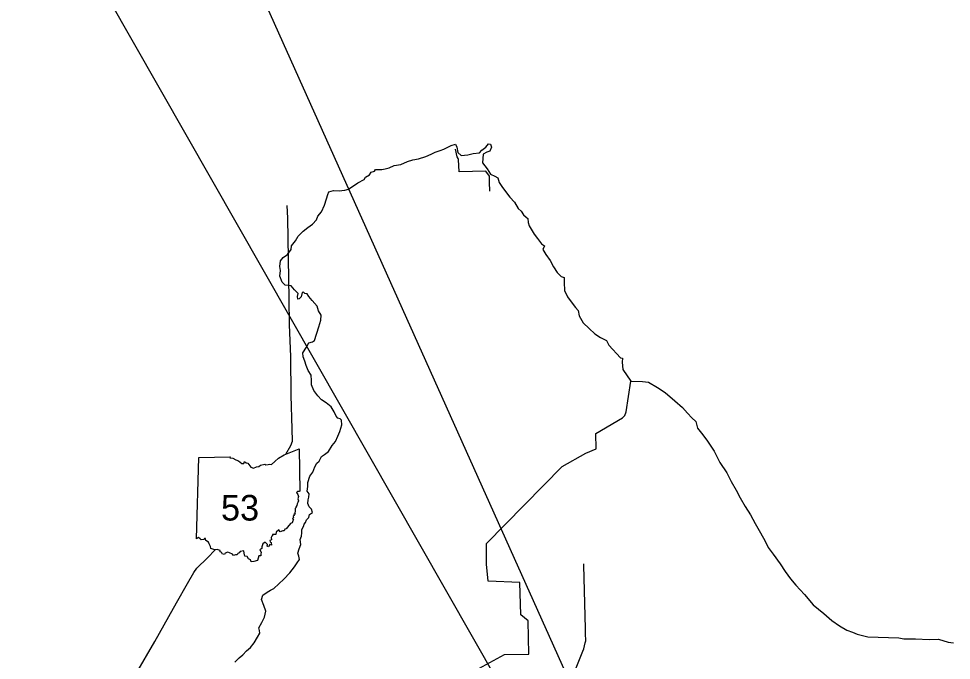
# Model space of a CAD drawing. Extents: x -232 to 448, y 619 to 1059.
# Drawn here: x 355.61 to 389.21, y 886.08 to 909.21 of the extents above; entities that cross this region are included whole.
import ezdxf

# ---------------------------------------------------------------- set-up
doc = ezdxf.new("R2010")
doc.units = 0
doc.layers.add('Default', color=7, linetype='Continuous')

msp = doc.modelspace()

# ---------------------------------------------------------------- linework, layer by layer
at = {"layer": 'Default'}
for p, q in [((376.487, 883.039), (344.65, 953.992)), ((374.135, 883.118), (334.343, 952.927)), ((362.013, 890.465), (362.095, 893.394)), ((362.013, 890.465), (362.095, 893.394))]:
    msp.add_line(p, q, dxfattribs=at)
for points in [[(365.98, 897.362), (366.064, 897.517), (366.196, 897.561), (366.269, 897.607), (366.426, 898.103), (366.495, 898.345), (366.514, 898.516), (366.418, 898.68), (366.369, 898.849), (366.19, 899.043), (366.067, 899.193), (366, 899.292), (365.926, 899.295), (365.869, 899.345), (365.828, 899.334), (365.787, 899.178), (365.716, 899.105), (365.664, 899.101), (365.661, 899.188), (365.683, 899.296), (365.551, 899.438), (365.432, 899.573), (365.216, 899.603), (365.098, 899.705), (365.019, 899.922), (365.049, 900.126), (365.014, 900.279), (365.049, 900.476), (365.142, 900.602), (365.295, 900.701), (365.425, 900.881), (365.442, 901.016), (365.586, 901.204), (365.681, 901.371), (365.856, 901.552), (366.023, 901.676), (366.195, 901.803), (366.337, 901.958), (366.391, 902.093), (366.522, 902.246), (366.626, 902.483), (366.7, 902.713), (366.747, 902.873), (366.787, 902.959), (366.953, 903.008), (367.162, 902.999), (367.255, 903.015), (367.358, 903.024), (367.495, 903.065), (367.829, 903.293), (368.053, 903.408), (368.11, 903.488), (368.245, 903.572), (368.314, 903.668), (368.428, 903.714), (368.47, 903.771), (368.694, 903.774), (368.816, 903.798), (368.964, 903.833), (369.138, 903.917), (369.373, 903.951), (369.624, 904.053), (369.816, 904.114), (370.01, 904.153), (370.283, 904.238), (370.471, 904.32), (370.614, 904.394), (370.794, 904.454), (370.924, 904.508), (371.194, 904.632), (371.353, 904.677), (371.401, 904.57), (371.433, 904.384), (371.555, 904.277), (371.796, 904.301), (371.98, 904.35), (372.217, 904.374), (372.303, 904.472), (372.446, 904.577), (372.542, 904.689), (372.606, 904.68), (372.644, 904.574), (372.586, 904.427), (372.472, 904.393), (372.34, 904.319), (372.323, 904.01), (372.495, 903.788), (372.614, 903.605), (372.761, 903.527), (372.871, 903.466), (372.918, 903.307), (373.037, 903.12), (373.31, 902.769), (373.474, 902.59), (373.605, 902.366), (373.713, 902.27), (373.803, 902.133), (373.893, 902.047), (373.954, 902.005), (373.968, 901.857), (374.004, 901.739)], [(372.588, 902.985), (372.575, 903.312), (372.569, 903.53), (372.438, 903.712), (371.478, 903.684), (371.456, 904.128), (371.443, 904.161), (371.403, 904.221), (371.344, 904.506)], [(365.233, 893.511), (365.412, 893.826), (365.473, 893.976), (365.467, 894.421), (365.428, 895.622), (365.418, 897.027), (365.371, 898.174), (365.352, 899.104), (365.305, 902.02), (365.287, 902.468)], [(374.004, 901.739), (374.177, 901.436), (374.3, 901.286), (374.452, 901.091), (374.558, 901.022), (374.496, 900.887), (374.607, 900.704), (374.76, 900.496), (374.876, 900.256), (375.016, 900.063), (375.154, 899.915), (375.258, 899.883), (375.26, 899.693), (375.28, 899.413), (375.386, 899.183), (375.554, 898.953), (375.677, 898.801), (375.773, 898.684), (375.807, 898.492), (375.945, 898.239), (376.163, 898.035), (376.372, 897.853), (376.568, 897.719), (376.789, 897.605), (376.875, 897.441), (377.288, 896.979), (377.366, 896.972), (377.348, 896.822), (377.377, 896.566), (377.67, 896.145)], [(363.399, 886.011), (363.553, 886.169), (363.687, 886.277), (363.818, 886.419), (363.96, 886.541), (364.092, 886.712), (364.218, 886.912), (364.296, 887.058), (364.287, 887.152), (364.268, 887.251), (364.374, 887.444), (364.461, 887.64), (364.519, 887.858), (364.442, 888.052), (364.362, 888.271), (364.41, 888.427), (364.557, 888.543), (364.68, 888.613), (364.804, 888.675), (365.167, 889.002), (365.38, 889.24), (365.543, 889.452), (365.644, 889.591), (365.722, 889.713), (365.709, 889.833), (365.671, 889.94), (365.713, 890.103), (365.777, 890.254), (365.752, 890.431), (365.795, 890.559), (365.811, 890.678), (365.811, 890.799), (365.876, 890.903), (365.896, 890.99), (365.95, 891.053), (365.986, 891.141), (366.066, 891.224), (366.094, 891.335), (366.194, 891.414), (366.161, 891.53), (366.077, 891.607), (366.026, 891.735), (366.046, 891.863), (366.059, 891.961), (366.076, 892.08), (366.007, 892.172), (366.026, 892.351), (366.028, 892.491), (366.103, 892.716), (366.208, 892.863), (366.28, 893.051), (366.358, 893.184), (366.44, 893.257), (366.463, 893.308), (366.526, 893.431), (366.632, 893.498), (366.772, 893.605), (366.908, 893.819), (367.03, 893.966), (367.106, 894.155), (367.177, 894.331), (367.25, 894.573), (367.24, 894.731), (367.197, 894.783), (367.113, 894.813), (367.046, 894.886), (366.976, 895.035), (366.868, 895.216), (366.683, 895.362), (366.52, 895.473), (366.394, 895.617), (366.24, 895.804), (366.159, 896.011), (366.163, 896.163), (366.147, 896.355), (366.044, 896.531), (365.968, 896.701), (365.925, 896.858), (365.856, 897.024), (365.849, 897.166), (365.98, 897.362)], [(366.994, 882.773), (367.884, 883.472), (368.228, 883.62), (373.118, 886.296), (373.988, 886.299), (373.964, 887.507), (373.707, 887.722), (373.664, 888.885), (372.529, 888.93), (372.464, 889.549), (372.471, 890.292), (375.197, 893.063), (376.044, 893.55), (376.42, 893.705), (376.405, 894.256), (377.369, 894.815), (377.448, 894.903), (377.5, 895.041), (377.67, 896.145)], [(377.67, 896.145), (378.081, 896.125), (378.307, 896.101), (378.621, 895.908), (378.905, 895.734), (379.249, 895.429), (379.527, 895.197), (379.712, 894.988), (379.868, 894.824), (380.002, 894.688), (380.068, 894.442), (380.256, 894.203), (380.422, 893.985), (380.668, 893.622), (380.874, 893.214), (381.129, 892.836), (381.279, 892.523), (381.466, 892.208), (381.61, 891.94), (381.781, 891.627), (381.974, 891.32), (382.143, 891.013), (382.338, 890.677), (382.51, 890.375), (382.608, 890.149), (382.79, 889.906), (383.049, 889.563), (383.23, 889.278), (383.424, 889.019), (383.606, 888.79), (383.92, 888.448), (384.238, 888.078), (384.619, 887.77), (384.907, 887.52), (385.185, 887.319), (385.444, 887.165), (385.651, 887.092), (385.816, 887.024), (386.202, 886.929), (387.325, 886.896), (387.501, 886.859), (387.927, 886.853), (388.413, 886.827), (388.752, 886.841), (389.099, 886.74), (389.296, 886.71)], [(362.095, 893.394), (363.231, 893.413), (363.213, 893.377), (363.321, 893.37), (363.435, 893.307), (363.531, 893.268), (363.649, 893.175), (363.719, 893.176), (363.749, 893.252), (363.803, 893.193), (363.867, 893.183), (363.978, 893.042), (364.069, 893.012), (364.179, 893.06), (364.261, 893.068), (364.321, 893.115), (364.477, 893.156), (364.52, 893.132), (364.603, 893.137), (364.644, 893.155), (364.716, 893.139), (364.843, 893.245), (364.973, 893.371), (365.174, 893.489), (365.474, 893.601), (365.711, 893.702), (365.745, 892.182)], [(362.095, 893.394), (363.231, 893.413), (363.213, 893.377), (363.321, 893.37), (363.435, 893.307), (363.531, 893.268), (363.649, 893.175), (363.719, 893.176), (363.749, 893.252), (363.803, 893.193), (363.867, 893.183), (363.978, 893.042), (364.069, 893.012), (364.179, 893.06), (364.261, 893.068), (364.321, 893.115), (364.477, 893.156), (364.52, 893.132), (364.603, 893.137), (364.644, 893.155), (364.716, 893.139), (364.843, 893.245), (364.973, 893.371), (365.174, 893.489), (365.474, 893.601), (365.711, 893.702), (365.745, 892.182)], [(365.745, 892.182), (365.71, 892.161), (365.656, 892.171), (365.619, 892.128), (365.664, 892.057), (365.686, 891.982), (365.667, 891.899), (365.686, 891.83), (365.673, 891.773), (365.639, 891.716), (365.627, 891.662), (365.598, 891.605), (365.6, 891.573), (365.572, 891.548), (365.577, 891.453), (365.563, 891.4), (365.568, 891.354), (365.523, 891.343), (365.534, 891.305), (365.505, 891.276), (365.511, 891.226), (365.479, 891.194), (365.51, 891.131), (365.485, 891.11), (365.464, 891.033), (365.406, 891.017), (365.29, 890.875), (365.25, 890.822), (365.204, 890.808), (365.179, 890.753), (365.122, 890.753), (365.037, 890.715), (364.982, 890.78), (364.885, 890.701), (364.874, 890.61), (364.752, 890.613), (364.756, 890.567), (364.729, 890.553), (364.704, 890.507), (364.719, 890.425), (364.661, 890.404), (364.668, 890.356), (364.705, 890.327), (364.721, 890.236), (364.661, 890.254), (364.611, 890.177), (364.559, 890.195), (364.576, 890.261), (364.49, 890.339), (364.408, 890.276), (364.365, 890.176), (364.365, 890.109), (364.304, 890.068), (364.343, 889.973), (364.336, 889.907), (364.337, 889.845), (364.26, 889.847), (364.214, 889.679)], [(365.745, 892.182), (365.71, 892.161), (365.656, 892.171), (365.619, 892.128), (365.664, 892.057), (365.686, 891.982), (365.667, 891.899), (365.686, 891.83), (365.673, 891.773), (365.639, 891.716), (365.627, 891.662), (365.598, 891.605), (365.6, 891.573), (365.572, 891.548), (365.577, 891.453), (365.563, 891.4), (365.568, 891.354), (365.523, 891.343), (365.534, 891.305), (365.505, 891.276), (365.511, 891.226), (365.479, 891.194), (365.51, 891.131), (365.485, 891.11), (365.464, 891.033), (365.406, 891.017), (365.29, 890.875), (365.25, 890.822), (365.204, 890.808), (365.179, 890.753), (365.122, 890.753), (365.037, 890.715), (364.982, 890.78), (364.885, 890.701), (364.874, 890.61), (364.752, 890.613), (364.756, 890.567), (364.729, 890.553), (364.704, 890.507), (364.719, 890.425), (364.661, 890.404), (364.668, 890.356), (364.705, 890.327), (364.721, 890.236), (364.661, 890.254), (364.611, 890.177), (364.559, 890.195), (364.576, 890.261), (364.49, 890.339), (364.408, 890.276), (364.365, 890.176), (364.365, 890.109), (364.304, 890.068), (364.343, 889.973), (364.336, 889.907), (364.337, 889.845), (364.26, 889.847), (364.214, 889.679)], [(364.214, 889.679), (364.082, 889.647), (363.99, 889.627), (363.957, 889.704), (363.891, 889.744), (363.848, 889.821), (363.754, 889.831), (363.731, 889.937), (363.721, 890.023), (363.592, 890.001), (363.556, 889.949), (363.51, 889.935), (363.484, 889.882), (363.421, 889.878), (363.354, 889.853), (363.31, 889.905), (363.2, 889.957), (363.151, 889.984), (363.048, 889.942), (363.026, 889.893), (362.944, 889.914), (362.924, 889.969), (362.875, 889.986), (362.864, 890.044), (362.757, 890.075), (362.676, 890.063), (362.532, 890.11), (362.524, 890.187), (362.475, 890.28), (362.449, 890.345), (362.359, 890.395), (362.34, 890.472), (362.311, 890.469), (362.285, 890.438), (362.184, 890.424), (362.144, 890.455), (362.087, 890.509), (362.013, 890.465)], [(364.214, 889.679), (364.082, 889.647), (363.99, 889.627), (363.957, 889.704), (363.891, 889.744), (363.848, 889.821), (363.754, 889.831), (363.731, 889.937), (363.721, 890.023), (363.592, 890.001), (363.556, 889.949), (363.51, 889.935), (363.484, 889.882), (363.421, 889.878), (363.354, 889.853), (363.31, 889.905), (363.2, 889.957), (363.151, 889.984), (363.048, 889.942), (363.026, 889.893), (362.944, 889.914), (362.924, 889.969), (362.875, 889.986), (362.864, 890.044), (362.757, 890.075), (362.676, 890.063), (362.532, 890.11), (362.524, 890.187), (362.475, 890.28), (362.449, 890.345), (362.359, 890.395), (362.34, 890.472), (362.311, 890.469), (362.285, 890.438), (362.184, 890.424), (362.144, 890.455), (362.087, 890.509), (362.013, 890.465)], [(357.931, 880.195), (357.914, 880.974), (357.841, 881.411), (357.845, 881.662), (357.89, 881.901), (357.926, 882.013), (358.231, 882.581), (358.614, 883.406), (359.068, 884.213), (359.62, 885.189), (359.837, 885.578), (360.513, 886.763), (361.017, 887.665), (361.302, 888.155), (361.695, 888.852), (361.924, 889.243), (362.027, 889.399), (362.418, 889.777), (362.694, 890.057)], [(376.029, 887.233), (375.97, 889.497), (375.97, 889.497), (375.969, 889.554)], [(375.562, 884.836), (375.561, 885.123), (375.561, 885.219), (375.565, 885.382), (375.567, 885.467), (375.664, 885.72), (375.699, 885.812), (375.942, 886.415), (375.975, 886.497), (376.026, 886.708), (376.043, 886.78), (376.035, 887.051), (376.033, 887.114), (376.029, 887.233)]]:
    msp.add_lwpolyline(points, dxfattribs=at)

# ---------------------------------------------------------------- texts
msp.add_text('53', height=0.9234, dxfattribs=at).set_placement((362.899, 891.118))

doc.saveas('drawing.dxf')
